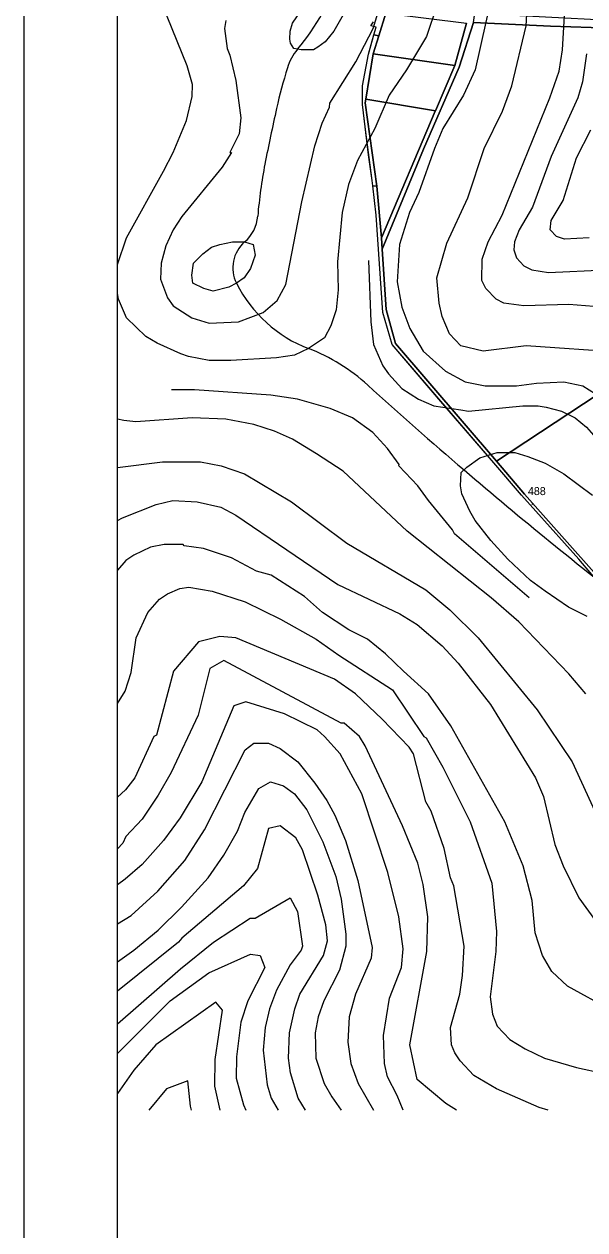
# Model space of a CAD drawing. Extents: x -510989 to -501240, y -1184665 to -1176089.
# Drawn here: x -510989 to -510569, y -1181798 to -1180894 of the extents above; entities that cross this region are included whole.
import ezdxf

# ---------------------------------------------------------------- set-up
doc = ezdxf.new("R2010")
doc.units = 0
for name, color, linetype in [('lesni_pozemek', 7, 'Continuous'), ('NAVRH_rozvodnice', 7, 'Continuous'), ('orna_puda', 7, 'Continuous'), ('ostatni_plocha_x_ostatni_komunikace', 7, 'Continuous'), ('popis', 7, 'Continuous'), ('rozpiska', 7, 'Continuous'), ('STAV_povodi', 7, 'Continuous'), ('vrstevnice_01', 7, 'Continuous'), ('vrstevnice_02', 7, 'Continuous'), ('vrstevnice_03', 7, 'Continuous'), ('vrstevnice_05', 7, 'Continuous')]:
    doc.layers.add(name, color=color, linetype=linetype)

msp = doc.modelspace()

# ---------------------------------------------------------------- linework, layer by layer
at = {"layer": 'lesni_pozemek'}
for points in [[(-510117.56, -1180832.73), (-510130.49, -1180841.99), (-510139.22, -1180844.61), (-510162.73, -1180843.17), (-510222.3, -1180843.41), (-510265.47, -1180846.19), (-510289.06, -1180849.97), (-510344.82, -1180854.38), (-510393.89, -1180877.67), (-510414.47, -1180898.71), (-510440.93, -1180922.79), (-510474.66, -1180932.03), (-510500.31, -1180903.02), (-510548.57, -1180896.69), (-510594.26, -1180895.19), (-510652, -1180892.55), (-510651.04, -1180885.39), (-510496.83, -1180893.47), (-510408.67, -1180864.16), (-510349.44, -1180847.27), (-510284.05, -1180840.6), (-510228.98, -1180834.99)], [(-510717.88, -1180885.51), (-510657.29, -1180892.97), (-510666.15, -1180924.64), (-510727.25, -1180915.92), (-510723.11, -1180902.48)], [(-510666.15, -1180924.64), (-510680.63, -1180958.7), (-510732.75, -1180949.88), (-510727.25, -1180915.92)], [(-510733.21, -1180952.69), (-510732.75, -1180949.88), (-510680.63, -1180958.7), (-510680.69, -1180958.84), (-510721.1, -1181053.89), (-510724.51, -1181015.07)]]:
    msp.add_lwpolyline(points, close=True, dxfattribs=at)
msp.add_lwpolyline([(-510514.43, -1181142.06), (-510634.89, -1181221.39), (-510710.66, -1181133.17), (-510717.45, -1181107.68), (-510720.52, -1181062.49), (-510689.43, -1180987.52), (-510662.76, -1180926.04), (-510652, -1180892.55), (-510594.26, -1180895.19), (-510548.57, -1180896.69)], dxfattribs=at)
at = {"layer": 'NAVRH_rozvodnice'}
for centre, radius, start, end in [((-510914.55, -1180802.73), 170.56, 319.94122, 342.15452), ((-510753.25, -1180938.36), 40.18, 139.94122, 162.88946), ((-510398.44, -1181047.58), 411.42, 162.88946, 167.2597), ((-509479.25, -1181255.41), 1353.81, 167.2597, 169.06583), ((-510448.59, -1181068.14), 366.55, 169.06583, 175.23407), ((-510842.45, -1181035.31), 28.68, 310.85208, 355.23407), ((-510806.9, -1181076.42), 25.67, 130.85208, 206.81254), ((-510739.02, -1181042.12), 101.72, 206.81254, 248.87236), ((-510826.95, -1181269.67), 142.23, 47.77938, 68.87236), ((-508505.33, -1178711.12), 3312.65, 227.77938, 229.44486), ((-508464.12, -1178662.96), 3376.02, 229.44486, 232.29578)]:
    msp.add_arc(centre, radius, start, end, dxfattribs=at)
at = {"layer": 'orna_puda'}
msp.add_lwpolyline([(-510281.1, -1181160.69), (-510251, -1181288.03), (-510279.31, -1181294.53), (-510278.61, -1181304.45), (-510300.88, -1181307.98), (-510303.9, -1181308.46), (-510315.04, -1181310.22), (-510314.35, -1181325.7), (-510372.94, -1181348.66), (-510360.01, -1181381.65), (-510325.93, -1181388.95), (-510354.3, -1181440.3), (-510369.89, -1181457.14), (-510452.88, -1181401.01), (-510531.48, -1181338.64), (-510613.69, -1181246.08), (-510634.89, -1181221.39), (-510514.43, -1181142.06), (-510477.01, -1181203.94), (-510466.68, -1181202.97), (-510423.7, -1181191), (-510379.26, -1181178.63), (-510333.72, -1181165.95), (-510328.23, -1181165.4)], close=True, dxfattribs=at)
at = {"layer": 'ostatni_plocha_x_ostatni_komunikace'}
for points in [[(-510717.88, -1180885.51), (-510723.11, -1180902.48), (-510726.72, -1180901.58), (-510725.06, -1180895.89), (-510729, -1180895), (-510727, -1180892)], [(-510652, -1180892.55), (-510662.76, -1180926.04), (-510689.43, -1180987.52), (-510720.52, -1181062.49), (-510721.1, -1181053.89), (-510680.69, -1180958.84), (-510680.63, -1180958.7), (-510666.15, -1180924.64), (-510657.29, -1180892.97)]]:
    msp.add_lwpolyline(points, dxfattribs=at)
for points in [[(-510726.72, -1180901.58), (-510723.11, -1180902.48), (-510727.25, -1180915.92), (-510732.75, -1180949.88), (-510733.21, -1180952.69), (-510724.51, -1181015.07), (-510727.55, -1181014.91), (-510728, -1181011), (-510730.75, -1180991.69), (-510735.4, -1180953.86), (-510735.41, -1180939.86), (-510730.68, -1180916.17), (-510727.84, -1180905.45)], [(-510727.55, -1181014.91), (-510724.51, -1181015.07), (-510721.1, -1181053.89), (-510720.52, -1181062.49), (-510717.45, -1181107.68), (-510710.66, -1181133.17), (-510634.89, -1181221.39), (-510613.69, -1181246.08), (-510531.48, -1181338.64), (-510452.88, -1181401.01), (-510369.89, -1181457.14), (-510371.19, -1181459.27), (-510373, -1181458), (-510458, -1181402), (-510534, -1181341), (-510573, -1181295), (-510616, -1181247), (-510636.87, -1181222.69), (-510713, -1181134), (-510720, -1181110), (-510725, -1181037)]]:
    msp.add_lwpolyline(points, close=True, dxfattribs=at)
at = {"layer": 'popis'}
msp.add_lwpolyline([(-510534, -1181341), (-510573, -1181295), (-510616, -1181247), (-510636.87, -1181222.69), (-510674.93, -1181178.34), (-510713, -1181134), (-510720, -1181110), (-510722.5, -1181073.5), (-510725, -1181037), (-510727.55, -1181014.91), (-510728, -1181011), (-510733.08, -1180972.78), (-510735.4, -1180953.86), (-510735.41, -1180939.86), (-510730.68, -1180916.17), (-510726.72, -1180901.58), (-510725.06, -1180895.89), (-510729, -1180895), (-510727, -1180892)], dxfattribs=at)
at = {"layer": 'rozpiska'}
for points in [[(-508019.09, -1176098), (-508019.09, -1184498), (-510989.09, -1184498), (-510989.09, -1176098)], [(-508089.09, -1176168), (-508089.09, -1184428), (-510919.09, -1184428), (-510919.09, -1176168)]]:
    msp.add_lwpolyline(points, close=True, dxfattribs=at)
at = {"layer": 'STAV_povodi'}
for centre, radius, start, end in [((-510914.55, -1180802.73), 170.56, 319.94122, 342.15452), ((-510753.25, -1180938.36), 40.18, 139.94122, 162.88946), ((-510398.44, -1181047.58), 411.42, 162.88946, 167.2597), ((-509479.25, -1181255.41), 1353.81, 167.2597, 169.06583), ((-510448.59, -1181068.14), 366.55, 169.06583, 175.23407), ((-510842.45, -1181035.31), 28.68, 310.85208, 355.23407), ((-510806.9, -1181076.42), 25.67, 130.85208, 206.81254), ((-510739.02, -1181042.12), 101.72, 206.81254, 248.87236), ((-510826.95, -1181269.67), 142.23, 47.77938, 68.87236), ((-508505.33, -1178711.12), 3312.65, 227.77938, 229.44486), ((-508464.12, -1178662.96), 3376.02, 229.44486, 232.29578)]:
    msp.add_arc(centre, radius, start, end, dxfattribs=at)
at = {"layer": 'vrstevnice_01'}
for points in [[(-510787.69, -1180893), (-510766.91, -1180862), (-510761.41, -1180858), (-510752.19, -1180855), (-510743.31, -1180859), (-510742.59, -1180869), (-510748.81, -1180885), (-510756.81, -1180899), (-510763.41, -1180907), (-510768.91, -1180911), (-510772.09, -1180913), (-510781.31, -1180913), (-510786.69, -1180912), (-510789.19, -1180908), (-510789.91, -1180905), (-510789.59, -1180899), (-510787.69, -1180893)], [(-510638.5, -1180873), (-510650.69, -1180928), (-510659.5, -1180947), (-510675, -1180972), (-510681.41, -1180987), (-510693.09, -1181020), (-510700.09, -1181035), (-510707.5, -1181059), (-510709.31, -1181087), (-510705.81, -1181106), (-510699.81, -1181122), (-510689.91, -1181139), (-510673.09, -1181154), (-510658.31, -1181162), (-510643.41, -1181165), (-510619.69, -1181165), (-510604.81, -1181163), (-510584.31, -1181162), (-510570.09, -1181165), (-510555.91, -1181174)], [(-510555.5, -1181106), (-510580.5, -1181104), (-510614.41, -1181105), (-510629.19, -1181103), (-510635, -1181100), (-510642.81, -1181092), (-510645.81, -1181086), (-510645.5, -1181070), (-510641.09, -1181057), (-510630.59, -1181037), (-510594.81, -1180949), (-510587.81, -1180929), (-510585.19, -1180913), (-510582.59, -1180866)], [(-510565.31, -1181054), (-510583.81, -1181055), (-510589.69, -1181053), (-510594.5, -1181048), (-510593.81, -1181041), (-510584.69, -1181026), (-510574.81, -1180994), (-510564.09, -1180973)], [(-510842.19, -1181059), (-510832.81, -1181057), (-510823.69, -1181057), (-510817.31, -1181059), (-510815.69, -1181067), (-510819.31, -1181077), (-510824, -1181084), (-510829.81, -1181088), (-510835.59, -1181091), (-510847.31, -1181094), (-510854.31, -1181092), (-510862.59, -1181088), (-510863.31, -1181082), (-510862.09, -1181073), (-510855, -1181066), (-510848.5, -1181061), (-510842.19, -1181059)], [(-510567.69, -1181396), (-510580.59, -1181381), (-510618, -1181342), (-510638.81, -1181324), (-510701.81, -1181274), (-510749.91, -1181229), (-510769.69, -1181216), (-510787.91, -1181205), (-510801.19, -1181199), (-510816.91, -1181194), (-510837.91, -1181190), (-510863, -1181189), (-510905.31, -1181192), (-510914.41, -1181191), (-510919.09, -1181189.79)], [(-510919.09, -1181265.87), (-510915.41, -1181264), (-510890, -1181254), (-510877.5, -1181251), (-510859.19, -1181252), (-510841.59, -1181256), (-510830.41, -1181262), (-510753.91, -1181314), (-510707.19, -1181336), (-510694.41, -1181344), (-510675.59, -1181360), (-510663.5, -1181373), (-510639.19, -1181404), (-510605.5, -1181459), (-510599.59, -1181473), (-510591.09, -1181509), (-510584.81, -1181525), (-510573.09, -1181549), (-510560.5, -1181566)], [(-510919.09, -1181403.02), (-510913.41, -1181394), (-510908.91, -1181380), (-510905.09, -1181354), (-510896.41, -1181335), (-510887.5, -1181325), (-510881.5, -1181321), (-510872.31, -1181317), (-510865.5, -1181316), (-510848.09, -1181319), (-510823.19, -1181327), (-510796.91, -1181340), (-510770.09, -1181355), (-510753, -1181367), (-510712.91, -1181393), (-510689.31, -1181428), (-510687.5, -1181429), (-510675.09, -1181451), (-510654.5, -1181492), (-510638.41, -1181538), (-510634.91, -1181574), (-510635.31, -1181589), (-510639.59, -1181623), (-510637.91, -1181636), (-510634.41, -1181645), (-510624.91, -1181655), (-510613.41, -1181662), (-510598.81, -1181669), (-510574.91, -1181676), (-510533.19, -1181685)], [(-510664.81, -1181708), (-510672.81, -1181703), (-510694.19, -1181685), (-510699.91, -1181659), (-510687.09, -1181589), (-510686.31, -1181563), (-510689.69, -1181539), (-510693.81, -1181523), (-510705.41, -1181495), (-510733.41, -1181435), (-510737.5, -1181428), (-510749, -1181418), (-510751.31, -1181418), (-510839.31, -1181371), (-510849.81, -1181377), (-510858.59, -1181412), (-510878.91, -1181455), (-510888.5, -1181472), (-510900.59, -1181490), (-510912.91, -1181503), (-510915.09, -1181508), (-510919.09, -1181512.06)], [(-510888.91, -1181544), (-510868.5, -1181521), (-510853.81, -1181498), (-510823.19, -1181438), (-510816.91, -1181433), (-510805.69, -1181433), (-510797, -1181437), (-510783.69, -1181447), (-510771, -1181463), (-510762, -1181476), (-510756.09, -1181487), (-510748.09, -1181506), (-510738.69, -1181536), (-510728.09, -1181586), (-510728.91, -1181594), (-510740.59, -1181621), (-510745.41, -1181638), (-510746.41, -1181657), (-510744.09, -1181673), (-510738.59, -1181688), (-510727, -1181708)], [(-510778.01, -1181708), (-510783.59, -1181699), (-510789.41, -1181680), (-510790.91, -1181669), (-510790.09, -1181650), (-510786, -1181632), (-510782.19, -1181621), (-510764.59, -1181592), (-510761.59, -1181581), (-510762.81, -1181569), (-510768.69, -1181547), (-510780.19, -1181513), (-510785.31, -1181504), (-510797.09, -1181495), (-510805.69, -1181497), (-510814.09, -1181527), (-510824.59, -1181540), (-510870.81, -1181579), (-510873.31, -1181582), (-510919.09, -1181618.75)], [(-510919.09, -1181568.39), (-510908.69, -1181562), (-510888.91, -1181544)], [(-510919.09, -1181665.57), (-510879.59, -1181626), (-510850.59, -1181605), (-510819.41, -1181591), (-510812.09, -1181592), (-510808.59, -1181601), (-510821.31, -1181626), (-510826.59, -1181642), (-510829.69, -1181668), (-510830.09, -1181684), (-510824.59, -1181704), (-510822.86, -1181708)], [(-510863.53, -1181708), (-510864.19, -1181705), (-510866.31, -1181686), (-510882.41, -1181692), (-510895.65, -1181708)]]:
    msp.add_lwpolyline(points, dxfattribs=at)
at = {"layer": 'vrstevnice_02'}
for points in [[(-510919.09, -1181073.79), (-510912.41, -1181054), (-510884.59, -1181004), (-510877.41, -1180990), (-510867.41, -1180966), (-510863.09, -1180948), (-510862.81, -1180939), (-510866.69, -1180925), (-510881.91, -1180888), (-510884.31, -1180874), (-510882.19, -1180867), (-510874.09, -1180860), (-510845.81, -1180846), (-510842.69, -1180843), (-510842.09, -1180843)], [(-510540.91, -1181140), (-510612.5, -1181135), (-510644.81, -1181139), (-510661.59, -1181135), (-510670.09, -1181126), (-510675.59, -1181113), (-510677.81, -1181103), (-510679.59, -1181084), (-510672, -1181058), (-510656.31, -1181024), (-510644.09, -1180987), (-510630.41, -1180959), (-510623.19, -1180940), (-510612.5, -1180895), (-510610.69, -1180864)], [(-510679.59, -1180880), (-510687.41, -1180903), (-510702.41, -1180928), (-510715.31, -1180947), (-510726, -1180972), (-510739.09, -1180996), (-510745.69, -1181014), (-510750.5, -1181035), (-510754.09, -1181072), (-510753.59, -1181093), (-510755.09, -1181108), (-510759.09, -1181120), (-510763.81, -1181129), (-510775.69, -1181137), (-510786.41, -1181142), (-510799.81, -1181144), (-510834.09, -1181146), (-510850.31, -1181146), (-510865.69, -1181143), (-510871.59, -1181141), (-510889.41, -1181133), (-510897.81, -1181128), (-510912.31, -1181114), (-510918.41, -1181100), (-510919.09, -1181095.72)], [(-510567.31, -1180916), (-510570.19, -1180937), (-510573.91, -1180949), (-510593.69, -1180993), (-510607.69, -1181031), (-510617.69, -1181048), (-510621.31, -1181057), (-510621.69, -1181063), (-510619.81, -1181069), (-510614.19, -1181075), (-510608.41, -1181078), (-510595.81, -1181080), (-510553, -1181078)], [(-510566.69, -1181338), (-510580.81, -1181331), (-510598.19, -1181319), (-510609.31, -1181311), (-510626.19, -1181295), (-510639.09, -1181281), (-510650.91, -1181266), (-510654.91, -1181259), (-510660.81, -1181246), (-510661.91, -1181240), (-510661.19, -1181230), (-510657.09, -1181226), (-510647.31, -1181219), (-510634.31, -1181215), (-510621.09, -1181215), (-510611.41, -1181218)], [(-510919.09, -1181226.08), (-510885.41, -1181222), (-510856.81, -1181222), (-510841.41, -1181225), (-510823.81, -1181231), (-510788.5, -1181252), (-510747, -1181283), (-510687.81, -1181318), (-510669.91, -1181333), (-510648.59, -1181354), (-510604.31, -1181408), (-510578.09, -1181447), (-510550, -1181508), (-510542.69, -1181517), (-510509, -1181541), (-510492.09, -1181551), (-510476.19, -1181558), (-510427.5, -1181577), (-510369.91, -1181595), (-510342.41, -1181607), (-510308.41, -1181623), (-510260.31, -1181649), (-510193.62, -1181695.92)], [(-510611.41, -1181218), (-510598.31, -1181223), (-510584.41, -1181231), (-510562.91, -1181247)], [(-510548.69, -1181633), (-510581.59, -1181615), (-510593.31, -1181604), (-510600.19, -1181592), (-510605.69, -1181575), (-510608.09, -1181551), (-510614.81, -1181525), (-510628.5, -1181492), (-510669.09, -1181420), (-510685.69, -1181396), (-510704.59, -1181379), (-510718.09, -1181366), (-510731.59, -1181355), (-510745.5, -1181348), (-510765.41, -1181335), (-510778.69, -1181323), (-510803.81, -1181307), (-510814.69, -1181304), (-510833.59, -1181294), (-510854.5, -1181287), (-510869.09, -1181285), (-510869.81, -1181284), (-510884, -1181284), (-510894.19, -1181286), (-510906.91, -1181292), (-510912.69, -1181296), (-510919.09, -1181303.23)], [(-510595.93, -1181708), (-510602.81, -1181706), (-510634.69, -1181692), (-510651.69, -1181682), (-510662.09, -1181671), (-510666.09, -1181665), (-510668.59, -1181659), (-510669.41, -1181646), (-510662.41, -1181621), (-510660.19, -1181607), (-510659, -1181585), (-510666.91, -1181540), (-510669.31, -1181534), (-510674, -1181512), (-510683.81, -1181484), (-510687.69, -1181477), (-510697.09, -1181441), (-510700.41, -1181436), (-510720.5, -1181415), (-510740.5, -1181396), (-510756.31, -1181385), (-510830.41, -1181354), (-510842.31, -1181353), (-510858.19, -1181357), (-510877.09, -1181379), (-510889.91, -1181427), (-510891.81, -1181428), (-510906, -1181459), (-510913, -1181468), (-510919.09, -1181473.47)], [(-510704.71, -1181708), (-510709.41, -1181697), (-510716.5, -1181683), (-510718.81, -1181673), (-510719.5, -1181652), (-510715, -1181624), (-510706.09, -1181601), (-510704.81, -1181587), (-510708, -1181563), (-510716.19, -1181530), (-510735.69, -1181471), (-510752.09, -1181441), (-510763.69, -1181428), (-510769.41, -1181423), (-510793.91, -1181411), (-510822.81, -1181402), (-510831.81, -1181405), (-510855.91, -1181462), (-510872.09, -1181489), (-510884.5, -1181506), (-510900.59, -1181524), (-510913.19, -1181535), (-510919.09, -1181539.12)], [(-510919.09, -1181596.91), (-510906.91, -1181588), (-510888.5, -1181573), (-510871, -1181556), (-510851, -1181534), (-510839.41, -1181517), (-510829, -1181499), (-510823.59, -1181485), (-510813.09, -1181467), (-510804.41, -1181462), (-510794.59, -1181465), (-510786.41, -1181471), (-510777, -1181483), (-510765.09, -1181507), (-510755.41, -1181533), (-510751.31, -1181550), (-510747.69, -1181576), (-510747.81, -1181585), (-510752.59, -1181603), (-510764.19, -1181626), (-510768.5, -1181638), (-510770.69, -1181650), (-510770.31, -1181669), (-510764, -1181688), (-510758.41, -1181698), (-510751.41, -1181708)], [(-510919.09, -1181643.26), (-510871.91, -1181602), (-510847, -1181582), (-510819.59, -1181564), (-510815.69, -1181564), (-510789.5, -1181549), (-510784, -1181559), (-510780.41, -1181585), (-510781.31, -1181588), (-510789.59, -1181599), (-510799.69, -1181618), (-510805, -1181632), (-510808.31, -1181646), (-510809.91, -1181663), (-510806.81, -1181689), (-510803.91, -1181699), (-510798.55, -1181708)], [(-510841.95, -1181708), (-510846, -1181690), (-510845.69, -1181670), (-510840.41, -1181633), (-510845.41, -1181627), (-510890.19, -1181659), (-510906.81, -1181678), (-510919.09, -1181695.55)]]:
    msp.add_lwpolyline(points, dxfattribs=at)
at = {"layer": 'vrstevnice_03'}
for points in [[(-510837.69, -1180891), (-510838.81, -1180897), (-510836.91, -1180912), (-510834.69, -1180917), (-510830.41, -1180936), (-510826.5, -1180964), (-510827.69, -1180976), (-510834.69, -1180990), (-510833.5, -1180990), (-510840.5, -1181001), (-510870.91, -1181038), (-510877.19, -1181048), (-510882.69, -1181060), (-510886.19, -1181073), (-510886.69, -1181085), (-510881.5, -1181099), (-510877.41, -1181105), (-510863.31, -1181114), (-510850.19, -1181118), (-510828.41, -1181117), (-510809.81, -1181110), (-510799.41, -1181101), (-510792.69, -1181089), (-510780.69, -1181027), (-510771.09, -1180985), (-510765.5, -1180968), (-510760.09, -1180956), (-510759.81, -1180953), (-510740.19, -1180922), (-510727.31, -1180897), (-510714.31, -1180854)], [(-510730.91, -1181071), (-510729, -1181117), (-510727, -1181134), (-510720, -1181150), (-510715.81, -1181156), (-510705.91, -1181167), (-510693.31, -1181175), (-510681.69, -1181180), (-510661.5, -1181183), (-510655.69, -1181184), (-510615.09, -1181180), (-510603.59, -1181180), (-510597.59, -1181181), (-510586, -1181184), (-510575.69, -1181189), (-510567.31, -1181196), (-510558.59, -1181206), (-510556.31, -1181208), (-510535.69, -1181242), (-510523.81, -1181260)], [(-510610.31, -1181324), (-510666.19, -1181276), (-510667.69, -1181273), (-510685.69, -1181251), (-510693.69, -1181240), (-510708, -1181225), (-510707.91, -1181224), (-510716.59, -1181212), (-510727.5, -1181200), (-510742.69, -1181189), (-510759.5, -1181182), (-510784, -1181175), (-510804.09, -1181172), (-510861.31, -1181168), (-510878.59, -1181168)]]:
    msp.add_lwpolyline(points, dxfattribs=at)

# ---------------------------------------------------------------- texts
at = {"layer": 'vrstevnice_05'}
for s, p in [('488', (-510611.24, -1181246.85)), ('.', (-510609.07, -1181254.27))]:
    msp.add_text(s, height=6, dxfattribs=at).set_placement(p)

doc.saveas('drawing.dxf')
